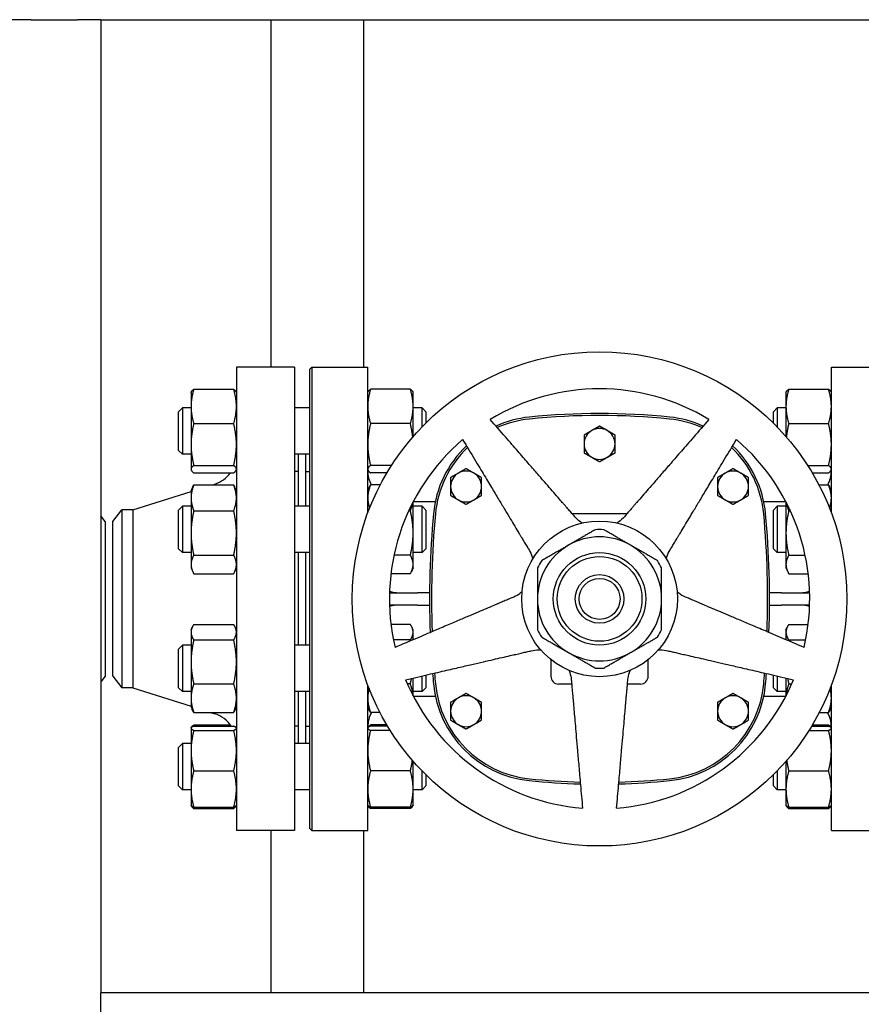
# Model space of a CAD drawing. Header units: inches. Extents: x 24 to 1128, y -69 to 748.
# Tile 500 of 656: x 657 to 670, y 359 to 375. Entities that reach past the tile are written whole.
import ezdxf

# ---------------------------------------------------------------- set-up
doc = ezdxf.new("R2010")
doc.units = ezdxf.units.IN
doc.header["$LTSCALE"] = 32
doc.header["$MEASUREMENT"] = 0
doc.layers.add('Visible (ANSI)', color=7, linetype='Continuous', lineweight=30)

msp = doc.modelspace()

# ---------------------------------------------------------------- linework, layer by layer
at = {"layer": 'Visible (ANSI)'}
for p, q in [((656.84213, 374.85867), (656.46713, 374.85867)), ((656.84213, 374.85867), (657.59213, 374.85867)), ((657.96713, 374.85867), (657.59213, 374.85867)), ((657.96713, 374.85867), (657.96713, 359.10867)), ((657.96713, 374.85867), (692.53063, 374.85867)), ((660.71813, 374.85867), (660.71813, 369.23367)), ((662.21813, 374.85867), (662.21813, 369.23367)), ((660.16063, 369.23367), (660.16063, 361.73367)), ((661.10063, 369.23367), (660.16063, 369.23367)), ((661.10063, 369.23367), (661.10063, 361.73367)), ((661.34813, 369.20242), (661.37938, 369.23367)), ((661.34813, 361.76492), (661.34813, 369.20242)), ((661.37938, 369.23367), (661.37938, 361.73367)), ((661.37938, 369.23367), (662.28563, 369.23367)), ((662.28563, 366.87561), (662.28563, 369.23367)), ((669.78563, 366.87561), (669.78563, 369.23367)), ((669.78563, 369.23367), (670.69188, 369.23367)), ((659.42663, 368.82488), (659.43078, 368.83378)), ((659.42663, 368.82488), (659.42663, 368.59837)), ((659.47172, 368.87636), (660.11555, 368.87636)), ((660.16063, 368.82488), (660.15648, 368.83378)), ((662.28563, 368.82488), (662.28978, 368.83378)), ((662.97455, 368.87636), (662.33072, 368.87636)), ((663.01963, 368.82488), (663.01548, 368.83378)), ((663.01963, 368.59837), (663.01963, 368.82488)), ((669.05163, 368.82488), (669.05578, 368.83378)), ((669.05163, 368.82488), (669.05163, 368.59837)), ((669.09672, 368.87636), (669.74055, 368.87636)), ((669.78563, 368.82488), (669.78148, 368.83378)), ((659.22563, 368.51238), (659.28813, 368.57488)), ((659.22563, 367.88738), (659.22563, 368.51238)), ((659.28813, 368.57488), (659.28813, 367.82488)), ((659.42663, 368.57488), (659.28813, 368.57488)), ((659.42663, 368.59837), (659.42663, 367.98215)), ((661.34813, 368.57488), (661.10063, 368.57488)), ((663.01963, 368.11117), (663.01963, 368.59837)), ((663.16313, 368.57488), (663.01963, 368.57488)), ((663.16313, 368.26733), (663.16313, 368.57488)), ((663.22563, 368.51238), (663.16313, 368.57488)), ((663.22563, 368.51238), (663.22563, 368.3304)), ((668.84813, 368.51238), (668.91063, 368.57488)), ((668.84813, 368.32793), (668.84813, 368.51238)), ((668.91063, 368.57488), (668.91063, 368.26474)), ((669.05163, 368.57488), (668.91063, 368.57488)), ((669.05163, 368.59837), (669.05163, 368.11117)), ((659.47172, 368.32039), (660.11555, 368.32039)), ((662.97455, 368.32039), (662.33072, 368.32039)), ((669.09672, 368.32039), (669.74055, 368.32039)), ((659.22563, 367.88738), (659.28813, 367.82488)), ((659.42663, 367.98215), (659.42663, 367.58365)), ((659.42663, 367.82488), (659.28813, 367.82488)), ((661.34813, 367.82488), (661.10063, 367.82488)), ((661.16063, 367.82488), (661.16063, 366.98376)), ((661.28063, 367.82488), (661.28063, 366.98376)), ((659.42663, 367.58365), (659.42663, 367.57488)), ((659.42663, 367.57488), (659.43078, 367.56598)), ((659.47172, 367.64391), (660.11555, 367.64391)), ((659.47172, 367.5234), (660.11555, 367.5234)), ((660.16063, 367.57488), (660.15648, 367.56598)), ((661.16063, 367.54367), (661.10063, 367.54367)), ((661.28563, 366.98376), (661.28563, 367.54367)), ((661.28563, 367.54367), (661.34813, 367.54367)), ((662.28563, 367.57488), (662.28978, 367.56598)), ((662.66912, 367.64391), (662.33072, 367.64391)), ((662.59477, 367.5234), (662.33072, 367.5234)), ((669.40214, 367.64391), (669.74055, 367.64391)), ((669.47649, 367.5234), (669.74055, 367.5234)), ((669.78563, 367.57488), (669.78148, 367.56598)), ((661.28563, 367.42367), (661.28063, 367.42367)), ((658.4873, 366.92367), (659.42663, 367.22119)), ((659.42663, 367.23376), (659.45576, 367.29622)), ((659.42663, 367.23376), (659.42663, 367.11829)), ((659.47172, 367.32726), (660.11555, 367.32726)), ((659.76152, 367.32726), (659.81161, 367.34312)), ((660.16063, 367.23376), (660.13151, 367.29622)), ((662.28563, 367.23376), (662.31476, 367.29622)), ((662.48582, 367.32726), (662.33072, 367.32726)), ((669.58545, 367.32726), (669.74055, 367.32726)), ((669.78563, 367.23376), (669.75651, 367.29622)), ((659.42663, 367.11829), (659.42663, 366.55008)), ((663.01963, 366.55008), (663.01963, 367.0533)), ((663.02233, 367.05847), (663.37854, 367.05847)), ((668.69273, 367.05847), (669.04894, 367.05847)), ((669.05163, 367.0533), (669.05163, 366.55008)), ((658.16063, 366.73617), (658.30451, 366.92367)), ((658.4873, 366.92367), (658.30451, 366.92367)), ((658.30451, 366.92367), (658.30451, 364.04367)), ((658.4873, 366.92367), (658.4873, 364.04367)), ((659.22563, 366.92126), (659.28813, 366.98376)), ((659.22563, 366.29626), (659.22563, 366.92126)), ((659.28813, 366.98376), (659.28813, 366.23376)), ((659.42663, 366.98376), (659.28813, 366.98376)), ((659.47172, 366.90933), (660.11555, 366.90933)), ((661.34813, 366.98376), (661.10063, 366.98376)), ((662.97455, 366.90933), (662.94897, 366.90933)), ((663.16313, 366.98376), (663.01963, 366.98376)), ((663.16313, 366.23376), (663.16313, 366.98376)), ((663.22563, 366.92126), (663.16313, 366.98376)), ((663.22563, 366.92126), (663.22563, 366.29626)), ((668.84813, 366.92126), (668.91063, 366.98376)), ((668.84813, 366.29626), (668.84813, 366.92126)), ((668.91063, 366.98376), (668.91063, 366.23376)), ((669.05163, 366.98376), (668.91063, 366.98376)), ((669.09672, 366.90933), (669.1223, 366.90933)), ((658.03563, 366.73617), (657.96713, 366.82544)), ((658.03563, 366.73617), (658.03563, 364.23117)), ((658.16063, 364.23117), (658.16063, 366.73617)), ((666.47835, 366.86162), (665.59292, 366.86162)), ((659.42663, 366.55008), (659.42663, 366.04054)), ((663.01963, 366.04054), (663.01963, 366.55008)), ((669.05163, 366.55008), (669.05163, 366.04054)), ((659.22563, 366.29626), (659.28813, 366.23376)), ((663.22563, 366.29626), (663.16313, 366.23376)), ((668.84813, 366.29626), (668.91063, 366.23376)), ((659.42663, 366.23376), (659.28813, 366.23376)), ((659.47172, 366.19083), (660.11555, 366.19083)), ((661.34813, 366.23376), (661.10063, 366.23376)), ((661.16063, 366.23376), (661.16063, 364.73358)), ((661.28063, 366.23376), (661.28063, 364.73358)), ((661.28563, 364.73358), (661.28563, 366.23376)), ((662.97455, 366.19083), (662.70999, 366.19083)), ((663.16313, 366.23376), (663.01963, 366.23376)), ((669.05163, 366.23376), (668.91063, 366.23376)), ((669.09672, 366.19083), (669.36128, 366.19083)), ((659.42663, 366.04054), (659.42663, 365.98376)), ((659.42663, 365.98376), (659.45576, 365.9213)), ((660.16063, 365.98376), (660.13151, 365.9213)), ((663.01963, 365.98376), (662.99051, 365.9213)), ((663.01963, 365.98376), (663.01963, 366.04054)), ((669.05163, 366.04054), (669.05163, 365.98376)), ((669.05163, 365.98376), (669.08076, 365.9213)), ((659.47172, 365.89026), (660.11555, 365.89026)), ((662.97455, 365.89026), (662.66003, 365.89026)), ((669.09672, 365.89026), (669.41123, 365.89026)), ((662.6371, 365.58367), (663.09063, 365.58367)), ((663.28597, 365.58367), (663.09063, 365.58367)), ((668.98063, 365.58367), (668.7853, 365.58367)), ((668.98063, 365.58367), (669.43416, 365.58367)), ((663.09063, 365.38367), (662.6371, 365.38367)), ((663.09063, 365.38367), (663.28597, 365.38367)), ((668.7853, 365.38367), (668.98063, 365.38367)), ((669.43416, 365.38367), (668.98063, 365.38367)), ((659.42663, 364.98358), (659.44611, 365.02535)), ((659.42663, 364.98358), (659.42663, 364.94443)), ((659.47172, 365.07014), (660.11555, 365.07014)), ((660.16063, 364.98358), (660.14116, 365.02535)), ((662.97455, 365.07014), (662.66088, 365.07014)), ((663.01963, 364.98358), (663.00016, 365.02535)), ((663.01963, 364.94443), (663.01963, 364.98358)), ((669.05163, 364.98358), (669.07111, 365.02535)), ((669.05163, 364.98358), (669.05163, 364.94443)), ((669.09672, 365.07014), (669.41039, 365.07014)), ((659.42663, 364.94443), (659.42663, 364.46294)), ((659.47172, 364.81872), (660.11555, 364.81872)), ((662.97455, 364.81872), (662.70129, 364.81872)), ((663.01963, 364.82257), (663.01963, 364.94443)), ((669.05163, 364.94443), (669.05163, 364.82257)), ((669.09672, 364.81872), (669.36998, 364.81872)), ((659.22563, 364.67108), (659.28813, 364.73358)), ((659.22563, 364.04608), (659.22563, 364.67108)), ((659.28813, 364.73358), (659.28813, 363.98358)), ((659.42663, 364.73358), (659.28813, 364.73358)), ((661.34813, 364.73358), (661.10063, 364.73358)), ((665.24823, 364.50021), (665.24823, 364.23072)), ((666.82303, 364.23072), (666.82303, 364.50021)), ((659.42663, 364.46294), (659.42663, 363.8771)), ((658.03563, 364.23117), (657.96713, 364.1419)), ((658.16063, 364.23117), (658.30451, 364.04367)), ((663.01963, 363.91404), (663.01963, 364.20248)), ((663.16313, 363.98358), (663.16313, 364.23561)), ((663.22563, 364.25004), (663.22563, 364.04608)), ((668.84813, 364.04608), (668.84813, 364.24947)), ((668.91063, 364.23504), (668.91063, 363.98358)), ((669.05163, 364.20248), (669.05163, 363.91404)), ((658.4873, 364.04367), (658.30451, 364.04367)), ((658.4873, 364.04367), (659.42663, 363.74615)), ((659.22563, 364.04608), (659.28813, 363.98358)), ((659.47172, 364.10717), (660.11555, 364.10717)), ((662.28563, 361.73367), (662.28563, 364.09173)), ((662.97455, 364.10717), (662.92674, 364.10717)), ((663.22563, 364.04608), (663.16313, 363.98358)), ((665.58411, 364.10572), (665.37323, 364.10572)), ((666.69803, 364.10572), (666.48715, 364.10572)), ((668.84813, 364.04608), (668.91063, 363.98358)), ((669.09672, 364.10717), (669.14453, 364.10717)), ((669.78563, 361.73367), (669.78563, 364.09173)), ((659.42663, 363.98358), (659.28813, 363.98358)), ((659.42663, 363.8771), (659.42663, 363.73358)), ((661.34813, 363.98358), (661.10063, 363.98358)), ((661.16063, 363.98358), (661.16063, 363.14246)), ((661.28063, 363.98358), (661.28063, 363.14246)), ((661.28563, 363.42367), (661.28563, 363.98358)), ((663.16313, 363.98358), (663.01963, 363.98358)), ((663.02233, 363.90887), (663.37854, 363.90887)), ((668.69273, 363.90887), (669.04894, 363.90887)), ((669.05163, 363.98358), (668.91063, 363.98358)), ((659.42663, 363.73358), (659.44611, 363.69181)), ((660.16063, 363.73358), (660.14116, 363.69181)), ((662.28563, 363.73358), (662.30511, 363.69181)), ((669.78563, 363.73358), (669.76616, 363.69181)), ((659.47172, 363.64703), (660.11555, 363.64703)), ((659.7396, 363.64703), (659.81161, 363.62422)), ((661.28563, 363.54367), (661.28063, 363.54367)), ((662.48222, 363.64703), (662.33072, 363.64703)), ((669.58904, 363.64703), (669.74055, 363.64703)), ((659.42663, 363.39246), (659.42793, 363.39524)), ((659.42663, 363.39246), (659.42663, 363.3897)), ((659.42663, 363.3897), (659.42663, 363.02776)), ((659.42793, 363.39524), (659.43078, 363.40136)), ((659.47172, 363.44394), (660.06332, 363.44394)), ((659.47172, 363.42358), (660.11555, 363.42358)), ((660.16063, 363.39246), (660.15934, 363.39524)), ((661.16063, 363.42367), (661.10063, 363.42367)), ((661.28563, 363.42367), (661.34813, 363.42367)), ((662.28563, 363.39246), (662.28693, 363.39524)), ((662.28693, 363.39524), (662.28978, 363.40136)), ((662.59477, 363.44394), (662.33072, 363.44394)), ((662.60692, 363.42358), (662.33072, 363.42358)), ((669.46434, 363.42358), (669.74055, 363.42358)), ((669.47649, 363.44394), (669.74055, 363.44394)), ((669.78434, 363.39524), (669.78148, 363.40136)), ((669.78563, 363.39246), (669.78434, 363.39524)), ((659.47172, 363.35582), (660.11555, 363.35582)), ((662.64856, 363.35582), (662.33072, 363.35582)), ((669.42271, 363.35582), (669.74055, 363.35582)), ((659.22563, 363.07996), (659.28813, 363.14246)), ((659.22563, 362.45496), (659.22563, 363.07996)), ((659.28813, 363.14246), (659.28813, 362.39246)), ((659.42663, 363.14246), (659.28813, 363.14246)), ((661.34813, 363.14246), (661.10063, 363.14246)), ((659.42663, 363.02776), (659.42663, 362.40552)), ((663.01963, 362.40552), (663.01963, 362.85617)), ((669.05163, 362.85617), (669.05163, 362.40552)), ((659.47172, 362.6997), (660.11555, 362.6997)), ((662.97455, 362.6997), (662.33072, 362.6997)), ((663.16313, 362.39246), (663.16313, 362.70001)), ((663.22563, 362.63693), (663.22563, 362.45496)), ((668.84813, 362.45496), (668.84813, 362.6394)), ((668.91063, 362.7026), (668.91063, 362.39246)), ((669.09672, 362.6997), (669.74055, 362.6997)), ((659.22563, 362.45496), (659.28813, 362.39246)), ((663.22563, 362.45496), (663.16313, 362.39246)), ((668.84813, 362.45496), (668.91063, 362.39246)), ((659.42663, 362.39246), (659.28813, 362.39246)), ((659.42663, 362.40552), (659.42663, 362.14246)), ((661.34813, 362.39246), (661.10063, 362.39246)), ((663.01963, 362.14246), (663.01963, 362.40552)), ((663.16313, 362.39246), (663.01963, 362.39246)), ((669.05163, 362.39246), (668.91063, 362.39246)), ((669.05163, 362.40552), (669.05163, 362.14246)), ((659.42663, 362.14246), (659.42793, 362.13969)), ((659.42793, 362.13969), (659.43078, 362.13356)), ((659.47172, 362.11134), (660.11555, 362.11134)), ((660.15934, 362.13969), (660.15648, 362.13356)), ((660.16063, 362.14246), (660.15934, 362.13969)), ((662.28563, 362.14246), (662.28693, 362.13969)), ((662.28693, 362.13969), (662.28978, 362.13356)), ((662.97455, 362.11134), (662.33072, 362.11134)), ((663.01834, 362.13969), (663.01548, 362.13356)), ((663.01963, 362.14246), (663.01834, 362.13969)), ((669.05163, 362.14246), (669.05293, 362.13969)), ((669.05293, 362.13969), (669.05578, 362.13356)), ((669.09672, 362.11134), (669.74055, 362.11134)), ((669.78434, 362.13969), (669.78148, 362.13356)), ((669.78563, 362.14246), (669.78434, 362.13969)), ((659.47172, 362.09098), (660.11555, 362.09098)), ((662.97455, 362.09098), (662.33072, 362.09098)), ((669.09672, 362.09098), (669.74055, 362.09098)), ((661.10063, 361.73367), (660.16063, 361.73367)), ((660.71813, 361.73367), (660.71813, 359.10867)), ((661.34813, 361.76492), (661.37938, 361.73367)), ((661.37938, 361.73367), (662.28563, 361.73367)), ((662.21813, 361.73367), (662.21813, 359.10867)), ((669.78563, 361.73367), (670.69188, 361.73367)), ((692.53063, 359.10867), (657.96713, 359.10867)), ((657.96713, 358.73367), (657.96713, 359.10867))]:
    msp.add_line(p, q, dxfattribs=at)
for radius in [4, 1.25984, 0.74803, 0.68553, 0.3937, 0.3312]:
    msp.add_circle((666.03563, 365.48367), radius, dxfattribs=at)
for centre, radius, start, end in [((666.03563, 365.48367), 3.4, 58.64927, 121.35073), ((666.03563, 357.2632), 11.22047, 84.182164, 95.817836), ((665.07385, 366.70251), 1.73228, 95.817836, 114.357428), ((665.07385, 366.70251), 1.70103, 95.817836, 114.042525), ((666.03563, 357.2632), 11.18922, 84.182164, 95.817836), ((666.99741, 366.70251), 1.70103, 65.957475, 84.182165), ((666.99741, 366.70251), 1.73228, 65.642572, 84.182165), ((666.03563, 367.99154), 0.25, 120, 180), ((666.03563, 367.99154), 0.25, 60, 120), ((666.03563, 367.99154), 0.25, 0, 60), ((666.03563, 365.48367), 3.4, 130.64927, 193.35073), ((666.03563, 365.48367), 3.4, 346.64927, 49.35073), ((665.07385, 366.70251), 1.73228, 133.442646, 174.744707), ((665.07385, 366.70251), 1.70103, 133.674999, 174.744707), ((666.03563, 367.99154), 0.25, 180, 240), ((666.03563, 367.99154), 0.25, 300, 0), ((666.99741, 366.70251), 1.70103, 5.255296, 46.325001), ((666.99741, 366.70251), 1.73228, 5.255296, 46.557354), ((666.03563, 367.99154), 0.25, 240, 300), ((659.66063, 367.81978), 0.5, 287.574716, 323.645749), ((662.78563, 367.55847), 0.5, 180, 207.543912), ((663.87618, 367.30257), 0.25, 120, 180), ((663.87618, 367.30257), 0.25, 60, 120), ((663.87618, 367.30257), 0.25, 0, 60), ((668.19508, 367.30257), 0.25, 120, 180), ((668.19508, 367.30257), 0.25, 60, 120), ((668.19508, 367.30257), 0.25, 0, 60), ((669.28563, 367.55847), 0.5, 332.456088, 0), ((663.87618, 367.30257), 0.25, 180, 240), ((663.87618, 367.30257), 0.25, 300, 0), ((668.19508, 367.30257), 0.25, 180, 240), ((668.19508, 367.30257), 0.25, 300, 0), ((663.87618, 367.30257), 0.25, 240, 300), ((668.19508, 367.30257), 0.25, 240, 300), ((678.325, 365.48367), 15.03937, 174.744704, 182.072997), ((678.325, 365.48367), 15.00812, 174.744704, 182.027369), ((653.74626, 365.48367), 15.00812, 357.972631, 5.255296), ((653.74626, 365.48367), 15.03937, 357.927003, 5.255296), ((666.03563, 365.48367), 1.12205, 86.525352, 93.474648), ((666.03563, 365.48367), 1.00394, 60, 120), ((666.03563, 365.48367), 1.00394, 120, 180), ((666.03563, 365.48367), 1.00394, 0, 60), ((666.03563, 365.48367), 1.12205, 146.525352, 153.474648), ((666.03563, 365.48367), 1.12205, 26.525352, 33.474648), ((666.03563, 365.48367), 1.00394, 180, 240), ((666.03563, 365.48367), 1.00394, 300, 0), ((666.03563, 365.48367), 1.12205, 206.525352, 213.474648), ((666.03563, 365.48367), 1.12205, 326.525352, 333.474648), ((666.03563, 365.48367), 1.00394, 240, 300), ((666.03563, 365.48367), 1.12205, 266.525352, 273.474648), ((666.03563, 365.48367), 3.4, 202.64927, 265.35073), ((678.325, 365.48367), 15.03937, 184.60919, 185.255296), ((678.325, 365.48367), 15.00812, 184.591592, 185.255296), ((665.37323, 364.23072), 0.125, 180, 270), ((666.03563, 365.48367), 3.4, 274.64927, 337.35073), ((666.69803, 364.23072), 0.125, 270, 0), ((653.74626, 365.48367), 15.00812, 354.744704, 355.408408), ((653.74626, 365.48367), 15.03937, 354.744704, 355.39081), ((665.07385, 364.26482), 1.73228, 185.255296, 264.182161), ((665.07385, 364.26482), 1.70103, 185.255296, 264.182161), ((666.99741, 364.26482), 1.70103, 275.817836, 354.744707), ((666.99741, 364.26482), 1.73228, 275.817836, 354.744707), ((663.87618, 363.66477), 0.25, 120, 180), ((663.87618, 363.66477), 0.25, 60, 120), ((663.87618, 363.66477), 0.25, 0, 60), ((668.19508, 363.66477), 0.25, 120, 180), ((668.19508, 363.66477), 0.25, 60, 120), ((668.19508, 363.66477), 0.25, 0, 60), ((659.66063, 363.14756), 0.5, 33.50812, 72.425284), ((662.78563, 363.40887), 0.5, 151.554839, 180), ((663.87618, 363.66477), 0.25, 180, 240), ((663.87618, 363.66477), 0.25, 300, 0), ((668.19508, 363.66477), 0.25, 180, 240), ((668.19508, 363.66477), 0.25, 300, 0), ((669.28563, 363.40887), 0.5, 0, 28.445161), ((663.87618, 363.66477), 0.25, 240, 300), ((668.19508, 363.66477), 0.25, 240, 300), ((666.03563, 373.70414), 11.22047, 264.182163, 268.416919), ((666.03563, 373.70414), 11.18922, 264.182163, 268.398452), ((666.03563, 373.70414), 11.22047, 271.583081, 275.817836), ((666.03563, 373.70414), 11.18922, 271.601548, 275.817836)]:
    msp.add_arc(centre, radius, start, end, dxfattribs=at)
for points, weights in [([(659.47172, 368.87636), (659.42663, 368.72738), (659.42663, 368.59837)], [1, 1.0379548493, 1]), ([(659.43078, 368.83378), (659.44007, 368.85369), (659.47172, 368.87636)], [1.01611555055, 1.02634702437, 1]), ([(660.11555, 368.87636), (660.1472, 368.85369), (660.15648, 368.83378)], [1, 1.02634702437, 1.01611555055]), ([(660.16063, 368.59837), (660.16063, 368.72738), (660.11555, 368.87636)], [1, 1.0379548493, 1]), ([(662.33072, 368.87636), (662.28563, 368.72738), (662.28563, 368.59837)], [1, 1.0379548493, 1]), ([(662.28978, 368.83378), (662.29907, 368.85369), (662.33072, 368.87636)], [1.01611555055, 1.02634702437, 1]), ([(663.01963, 368.59837), (663.01963, 368.72738), (662.97455, 368.87636)], [1, 1.0379548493, 1]), ([(662.97455, 368.87636), (663.0062, 368.85369), (663.01548, 368.83378)], [1, 1.02634702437, 1.01611555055]), ([(669.09672, 368.87636), (669.05163, 368.72738), (669.05163, 368.59837)], [1, 1.0379548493, 1]), ([(669.05578, 368.83378), (669.06507, 368.85369), (669.09672, 368.87636)], [1.01611555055, 1.02634702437, 1]), ([(669.78563, 368.59837), (669.78563, 368.72738), (669.74055, 368.87636)], [1, 1.0379548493, 1]), ([(669.74055, 368.87636), (669.7722, 368.85369), (669.78148, 368.83378)], [1, 1.02634702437, 1.01611555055]), ([(659.42663, 368.59837), (659.42663, 368.46936), (659.47172, 368.32039)], [1, 1.0379548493, 1]), ([(660.11555, 368.32039), (660.16063, 368.46936), (660.16063, 368.59837)], [1, 1.0379548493, 1]), ([(662.28563, 368.59837), (662.28563, 368.46936), (662.33072, 368.32039)], [1, 1.0379548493, 1]), ([(662.97455, 368.32039), (663.01963, 368.46936), (663.01963, 368.59837)], [1, 1.0379548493, 1]), ([(669.05163, 368.59837), (669.05163, 368.46936), (669.09672, 368.32039)], [1, 1.0379548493, 1]), ([(669.74055, 368.32039), (669.78563, 368.46936), (669.78563, 368.59837)], [1, 1.0379548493, 1]), ([(659.47172, 368.32039), (659.42663, 368.13912), (659.42663, 367.98215)], [1, 1.0379548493, 1]), ([(660.16063, 367.98215), (660.16063, 368.13912), (660.11555, 368.32039)], [1, 1.0379548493, 1]), ([(662.33072, 368.32039), (662.28563, 368.13912), (662.28563, 367.98215)], [1, 1.0379548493, 1]), ([(663.0134, 368.10399), (663.00311, 368.20556), (662.97455, 368.32039)], [1.01779547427, 1.02371349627, 1]), ([(665.63451, 366.81378), (665.23773, 367.27022), (664.2667, 368.38726)], [2.0263127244, 1.58117079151, 1]), ([(667.80457, 368.38726), (666.83353, 367.27022), (666.43676, 366.81378)], [1, 1.58117079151, 2.0263127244]), ([(669.09672, 368.32039), (669.06816, 368.20556), (669.05787, 368.10399)], [1, 1.02371349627, 1.01779547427]), ([(669.78563, 367.98215), (669.78563, 368.13912), (669.74055, 368.32039)], [1, 1.0379548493, 1]), ([(665.91063, 368.20805), (665.85262, 368.17456), (665.78563, 368.13588)], [1, 1.04314139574, 1.01001874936]), ([(666.03563, 368.28022), (665.96865, 368.24154), (665.91063, 368.20805)], [1.01001874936, 1.04314139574, 1]), ([(666.16063, 368.20805), (666.10262, 368.24154), (666.03563, 368.28022)], [1, 1.04314139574, 1.01001874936]), ([(666.28563, 368.13588), (666.21865, 368.17456), (666.16063, 368.20805)], [1.01001874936, 1.04314139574, 1]), ([(663.82078, 368.06329), (664.58309, 366.79459), (664.89458, 366.27619)], [1, 1.58117079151, 2.0263127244]), ([(665.78563, 368.13588), (665.78563, 368.05853), (665.78563, 367.99154)], [1.01001874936, 1.04314139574, 1]), ([(666.28563, 367.99154), (666.28563, 368.05853), (666.28563, 368.13588)], [1, 1.04314139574, 1.01001874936]), ([(667.17669, 366.27619), (667.48817, 366.79459), (668.25048, 368.06329)], [2.0263127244, 1.58117079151, 1]), ([(659.42663, 367.98215), (659.42663, 367.82517), (659.47172, 367.64391)], [1, 1.0379548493, 1]), ([(660.11555, 367.64391), (660.16063, 367.82517), (660.16063, 367.98215)], [1, 1.0379548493, 1]), ([(662.28563, 367.98215), (662.28563, 367.82517), (662.33072, 367.64391)], [1, 1.0379548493, 1]), ([(665.78563, 367.99154), (665.78563, 367.92456), (665.78563, 367.84721)], [1, 1.04314139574, 1.01001874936]), ([(665.78563, 367.84721), (665.85262, 367.80853), (665.91063, 367.77504)], [1.01001874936, 1.04314139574, 1]), ([(666.16063, 367.77504), (666.21865, 367.80853), (666.28563, 367.84721)], [1, 1.04314139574, 1.01001874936]), ([(666.28563, 367.84721), (666.28563, 367.92456), (666.28563, 367.99154)], [1.01001874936, 1.04314139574, 1]), ([(669.74055, 367.64391), (669.78563, 367.82517), (669.78563, 367.98215)], [1, 1.0379548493, 1]), ([(665.91063, 367.77504), (665.96865, 367.74154), (666.03563, 367.70287)], [1, 1.04314139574, 1.01001874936]), ([(666.03563, 367.70287), (666.10262, 367.74154), (666.16063, 367.77504)], [1.01001874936, 1.04314139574, 1]), ([(659.47172, 367.64391), (659.42663, 367.61161), (659.42663, 367.58365)], [1, 1.0379548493, 1]), ([(659.42663, 367.58365), (659.42663, 367.55569), (659.47172, 367.5234)], [1, 1.0379548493, 1]), ([(660.16063, 367.58365), (660.16063, 367.61161), (660.11555, 367.64391)], [1, 1.0379548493, 1]), ([(660.11555, 367.5234), (660.16063, 367.55569), (660.16063, 367.58365)], [1, 1.0379548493, 1]), ([(662.33072, 367.64391), (662.28563, 367.61161), (662.28563, 367.58365)], [1, 1.0379548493, 1]), ([(662.28563, 367.58365), (662.28563, 367.55569), (662.33072, 367.5234)], [1, 1.0379548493, 1]), ([(663.75118, 367.51907), (663.69317, 367.48558), (663.62618, 367.4469)], [1, 1.04314139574, 1.01001874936]), ([(663.87618, 367.59124), (663.8092, 367.55257), (663.75118, 367.51907)], [1.01001874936, 1.04314139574, 1]), ([(664.00118, 367.51907), (663.94317, 367.55257), (663.87618, 367.59124)], [1, 1.04314139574, 1.01001874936]), ([(664.12618, 367.4469), (664.0592, 367.48558), (664.00118, 367.51907)], [1.01001874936, 1.04314139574, 1]), ([(668.07008, 367.51907), (668.01207, 367.48558), (667.94508, 367.4469)], [1, 1.04314139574, 1.01001874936]), ([(668.19508, 367.59124), (668.12809, 367.55257), (668.07008, 367.51907)], [1.01001874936, 1.04314139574, 1]), ([(668.32008, 367.51907), (668.26207, 367.55257), (668.19508, 367.59124)], [1, 1.04314139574, 1.01001874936]), ([(668.44508, 367.4469), (668.37809, 367.48558), (668.32008, 367.51907)], [1.01001874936, 1.04314139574, 1]), ([(669.78563, 367.58365), (669.78563, 367.61161), (669.74055, 367.64391)], [1, 1.0379548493, 1]), ([(669.74055, 367.5234), (669.78563, 367.55569), (669.78563, 367.58365)], [1, 1.0379548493, 1]), ([(663.62618, 367.4469), (663.62618, 367.36955), (663.62618, 367.30257)], [1.01001874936, 1.04314139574, 1]), ([(664.12618, 367.30257), (664.12618, 367.36955), (664.12618, 367.4469)], [1, 1.04314139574, 1.01001874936]), ([(667.94508, 367.4469), (667.94508, 367.36955), (667.94508, 367.30257)], [1.01001874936, 1.04314139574, 1]), ([(668.44508, 367.30257), (668.44508, 367.36955), (668.44508, 367.4469)], [1, 1.04314139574, 1.01001874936]), ([(659.47172, 367.32726), (659.42663, 367.21527), (659.42663, 367.11829)], [1, 1.0379548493, 1]), ([(659.45576, 367.29622), (659.46282, 367.31136), (659.47172, 367.32726)], [1.01175569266, 1.00727059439, 1]), ([(660.16063, 367.11829), (660.16063, 367.21527), (660.11555, 367.32726)], [1, 1.0379548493, 1]), ([(660.11555, 367.32726), (660.12445, 367.31136), (660.13151, 367.29622)], [1, 1.00727059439, 1.01175569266]), ([(662.33072, 367.32726), (662.28563, 367.21527), (662.28563, 367.11829)], [1, 1.0379548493, 1]), ([(662.31476, 367.29622), (662.32182, 367.31136), (662.33072, 367.32726)], [1.01175569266, 1.00727059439, 1]), ([(663.62618, 367.30257), (663.62618, 367.23558), (663.62618, 367.15823)], [1, 1.04314139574, 1.01001874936]), ([(664.12618, 367.15823), (664.12618, 367.23558), (664.12618, 367.30257)], [1.01001874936, 1.04314139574, 1]), ([(667.94508, 367.30257), (667.94508, 367.23558), (667.94508, 367.15823)], [1, 1.04314139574, 1.01001874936]), ([(668.44508, 367.15823), (668.44508, 367.23558), (668.44508, 367.30257)], [1.01001874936, 1.04314139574, 1]), ([(669.74055, 367.32726), (669.74945, 367.31136), (669.75651, 367.29622)], [1, 1.00727059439, 1.01175569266]), ([(669.78563, 367.11829), (669.78563, 367.21527), (669.74055, 367.32726)], [1, 1.0379548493, 1]), ([(659.42663, 367.11829), (659.42663, 367.02131), (659.47172, 366.90933)], [1, 1.0379548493, 1]), ([(660.11555, 366.90933), (660.16063, 367.02131), (660.16063, 367.11829)], [1, 1.0379548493, 1]), ([(662.28563, 367.11829), (662.28563, 367.03915), (662.3149, 366.95206)], [1, 1.03075886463, 1.01166334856]), ([(663.62618, 367.15823), (663.69317, 367.11955), (663.75118, 367.08606)], [1.01001874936, 1.04314139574, 1]), ([(663.75118, 367.08606), (663.8092, 367.05257), (663.87618, 367.01389)], [1, 1.04314139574, 1.01001874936]), ([(663.87618, 367.01389), (663.94317, 367.05257), (664.00118, 367.08606)], [1.01001874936, 1.04314139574, 1]), ([(664.00118, 367.08606), (664.0592, 367.11955), (664.12618, 367.15823)], [1, 1.04314139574, 1.01001874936]), ([(667.94508, 367.15823), (668.01207, 367.11955), (668.07008, 367.08606)], [1.01001874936, 1.04314139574, 1]), ([(668.07008, 367.08606), (668.12809, 367.05257), (668.19508, 367.01389)], [1, 1.04314139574, 1.01001874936]), ([(668.19508, 367.01389), (668.26207, 367.05257), (668.32008, 367.08606)], [1.01001874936, 1.04314139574, 1]), ([(668.32008, 367.08606), (668.37809, 367.11955), (668.44508, 367.15823)], [1, 1.04314139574, 1.01001874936]), ([(669.75636, 366.95206), (669.78563, 367.03915), (669.78563, 367.11829)], [1.01166334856, 1.03075886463, 1]), ([(659.47172, 366.90933), (659.42663, 366.7168), (659.42663, 366.55008)], [1, 1.0379548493, 1]), ([(660.16063, 366.55008), (660.16063, 366.7168), (660.11555, 366.90933)], [1, 1.0379548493, 1]), ([(662.97455, 366.90933), (663.00253, 366.97884), (663.01296, 367.04042)], [1, 1.02322609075, 1.01802623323]), ([(663.01963, 366.55008), (663.01963, 366.7168), (662.97455, 366.90933)], [1, 1.0379548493, 1]), ([(669.09672, 366.90933), (669.05163, 366.7168), (669.05163, 366.55008)], [1, 1.0379548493, 1]), ([(669.0583, 367.04042), (669.06873, 366.97884), (669.09672, 366.90933)], [1.01802623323, 1.02322609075, 1]), ([(665.96763, 366.60365), (665.73859, 366.47142), (665.53366, 366.3531)], [1.0171026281, 1.03775343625, 1]), ([(666.5376, 366.3531), (666.33267, 366.47142), (666.10364, 366.60365)], [1, 1.03775343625, 1.0171026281]), ([(659.42663, 366.55008), (659.42663, 366.38335), (659.47172, 366.19083)], [1, 1.0379548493, 1]), ([(660.11555, 366.19083), (660.16063, 366.38335), (660.16063, 366.55008)], [1, 1.0379548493, 1]), ([(662.97455, 366.19083), (663.01963, 366.38335), (663.01963, 366.55008)], [1, 1.0379548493, 1]), ([(669.05163, 366.55008), (669.05163, 366.38335), (669.09672, 366.19083)], [1, 1.0379548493, 1]), ([(665.53366, 366.3531), (665.32874, 366.23479), (665.0997, 366.10255)], [1, 1.03775343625, 1.0171026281]), ([(666.97157, 366.10255), (666.74253, 366.23479), (666.5376, 366.3531)], [1.0171026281, 1.03775343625, 1]), ([(659.47172, 366.19083), (659.42663, 366.11029), (659.42663, 366.04054)], [1, 1.0379548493, 1]), ([(660.16063, 366.04054), (660.16063, 366.11029), (660.11555, 366.19083)], [1, 1.0379548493, 1]), ([(663.01963, 366.04054), (663.01963, 366.11029), (662.97455, 366.19083)], [1, 1.0379548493, 1]), ([(669.09672, 366.19083), (669.05163, 366.11029), (669.05163, 366.04054)], [1, 1.0379548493, 1]), ([(659.42663, 366.04054), (659.42663, 365.9708), (659.47172, 365.89026)], [1, 1.0379548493, 1]), ([(660.11555, 365.89026), (660.16063, 365.9708), (660.16063, 366.04054)], [1, 1.0379548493, 1]), ([(662.97455, 365.89026), (663.01963, 365.9708), (663.01963, 366.04054)], [1, 1.0379548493, 1]), ([(665.0317, 365.98477), (665.0317, 365.7203), (665.0317, 365.48367)], [1.0171026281, 1.03775343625, 1]), ([(667.03957, 365.48367), (667.03957, 365.7203), (667.03957, 365.98477)], [1, 1.03775343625, 1.0171026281]), ([(669.05163, 366.04054), (669.05163, 365.9708), (669.09672, 365.89026)], [1, 1.0379548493, 1]), ([(664.64667, 365.5132), (664.08996, 365.27689), (662.72752, 364.69857)], [2.0263127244, 1.58117079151, 1]), ([(665.0317, 365.48367), (665.0317, 365.24704), (665.0317, 364.98257)], [1, 1.03775343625, 1.0171026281]), ([(667.03957, 364.98257), (667.03957, 365.24704), (667.03957, 365.48367)], [1.0171026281, 1.03775343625, 1]), ([(669.34375, 364.69857), (667.9813, 365.27689), (667.4246, 365.5132)], [1, 1.58117079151, 2.0263127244]), ([(659.47172, 365.07014), (659.42663, 365.00277), (659.42663, 364.94443)], [1, 1.0379548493, 1]), ([(660.16063, 364.94443), (660.16063, 365.00277), (660.11555, 365.07014)], [1, 1.0379548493, 1]), ([(663.01963, 364.94443), (663.01963, 365.00277), (662.97455, 365.07014)], [1, 1.0379548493, 1]), ([(669.09672, 365.07014), (669.05163, 365.00277), (669.05163, 364.94443)], [1, 1.0379548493, 1]), ([(659.42663, 364.94443), (659.42663, 364.88609), (659.47172, 364.81872)], [1, 1.0379548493, 1]), ([(659.47172, 364.81872), (659.42663, 364.62806), (659.42663, 364.46294)], [1, 1.0379548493, 1]), ([(660.11555, 364.81872), (660.16063, 364.88609), (660.16063, 364.94443)], [1, 1.0379548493, 1]), ([(660.16063, 364.46294), (660.16063, 364.62806), (660.11555, 364.81872)], [1, 1.0379548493, 1]), ([(662.97455, 364.81872), (663.01963, 364.88609), (663.01963, 364.94443)], [1, 1.0379548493, 1]), ([(662.97779, 364.8048), (662.9762, 364.81173), (662.97455, 364.81872)], [1.00259078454, 1.00134290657, 1]), ([(665.0997, 364.86478), (665.32874, 364.73255), (665.53366, 364.61423)], [1.0171026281, 1.03775343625, 1]), ([(666.5376, 364.61423), (666.74253, 364.73255), (666.97157, 364.86478)], [1, 1.03775343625, 1.0171026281]), ([(669.05163, 364.94443), (669.05163, 364.88609), (669.09672, 364.81872)], [1, 1.0379548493, 1]), ([(669.09672, 364.81872), (669.09507, 364.81173), (669.09348, 364.8048)], [1, 1.00134290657, 1.00259078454]), ([(662.89784, 364.17437), (664.34001, 364.50732), (664.9293, 364.64337)], [1, 1.58117079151, 2.0263127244]), ([(665.53366, 364.61423), (665.73859, 364.49592), (665.96763, 364.36368)], [1, 1.03775343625, 1.0171026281]), ([(666.10364, 364.36368), (666.33267, 364.49592), (666.5376, 364.61423)], [1.0171026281, 1.03775343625, 1]), ([(667.14197, 364.64337), (667.73125, 364.50732), (669.17342, 364.17437)], [2.0263127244, 1.58117079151, 1]), ([(659.42663, 364.46294), (659.42663, 364.29783), (659.47172, 364.10717)], [1, 1.0379548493, 1]), ([(660.11555, 364.10717), (660.16063, 364.29783), (660.16063, 364.46294)], [1, 1.0379548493, 1]), ([(662.97455, 364.10717), (662.98541, 364.15311), (662.99355, 364.19646)], [1, 1.00889011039, 1.01361558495]), ([(669.07772, 364.19646), (669.08585, 364.15311), (669.09672, 364.10717)], [1.01361558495, 1.00889011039, 1]), ([(659.47172, 364.10717), (659.42663, 363.98387), (659.42663, 363.8771)], [1, 1.0379548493, 1]), ([(660.16063, 363.8771), (660.16063, 363.98387), (660.11555, 364.10717)], [1, 1.0379548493, 1]), ([(662.30748, 364.03424), (662.28563, 363.95283), (662.28563, 363.8771)], [1.01589404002, 1.0266269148, 1]), ([(663.01819, 363.91682), (663.01176, 364.00539), (662.97455, 364.10717)], [1.011202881, 1.03112406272, 1]), ([(665.57833, 364.17181), (665.63104, 363.56933), (665.76004, 362.09486)], [2.03628035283, 1.58894872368, 1.0049190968]), ([(666.31122, 362.09486), (666.44022, 363.56933), (666.49293, 364.17181)], [1.0049190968, 1.58894872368, 2.03628035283]), ([(669.09672, 364.10717), (669.0595, 364.00539), (669.05308, 363.91682)], [1, 1.03112406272, 1.011202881]), ([(669.78563, 363.8771), (669.78563, 363.95283), (669.76379, 364.03424)], [1, 1.0266269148, 1.01589404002]), ([(659.42663, 363.8771), (659.42663, 363.77032), (659.47172, 363.64703)], [1, 1.0379548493, 1]), ([(660.11555, 363.64703), (660.16063, 363.77032), (660.16063, 363.8771)], [1, 1.0379548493, 1]), ([(662.28563, 363.8771), (662.28563, 363.77032), (662.33072, 363.64703)], [1, 1.0379548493, 1]), ([(663.75118, 363.88128), (663.69317, 363.84778), (663.62618, 363.80911)], [1, 1.04314139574, 1.01001874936]), ([(663.87618, 363.95345), (663.8092, 363.91477), (663.75118, 363.88128)], [1.01001874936, 1.04314139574, 1]), ([(664.00118, 363.88128), (663.94317, 363.91477), (663.87618, 363.95345)], [1, 1.04314139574, 1.01001874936]), ([(664.12618, 363.80911), (664.0592, 363.84778), (664.00118, 363.88128)], [1.01001874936, 1.04314139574, 1]), ([(668.07008, 363.88128), (668.01207, 363.84778), (667.94508, 363.80911)], [1, 1.04314139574, 1.01001874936]), ([(668.19508, 363.95345), (668.12809, 363.91477), (668.07008, 363.88128)], [1.01001874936, 1.04314139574, 1]), ([(668.32008, 363.88128), (668.26207, 363.91477), (668.19508, 363.95345)], [1, 1.04314139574, 1.01001874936]), ([(668.44508, 363.80911), (668.37809, 363.84778), (668.32008, 363.88128)], [1.01001874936, 1.04314139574, 1]), ([(669.74055, 363.64703), (669.78563, 363.77032), (669.78563, 363.8771)], [1, 1.0379548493, 1]), ([(663.62618, 363.80911), (663.62618, 363.73176), (663.62618, 363.66477)], [1.01001874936, 1.04314139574, 1]), ([(664.12618, 363.66477), (664.12618, 363.73176), (664.12618, 363.80911)], [1, 1.04314139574, 1.01001874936]), ([(667.94508, 363.80911), (667.94508, 363.73176), (667.94508, 363.66477)], [1.01001874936, 1.04314139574, 1]), ([(668.44508, 363.66477), (668.44508, 363.73176), (668.44508, 363.80911)], [1, 1.04314139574, 1.01001874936]), ([(659.47172, 363.64703), (659.45614, 363.6703), (659.44611, 363.69181)], [1, 1.01279805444, 1.01696531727]), ([(660.14116, 363.69181), (660.13113, 363.6703), (660.11555, 363.64703)], [1.01696531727, 1.01279805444, 1]), ([(662.33072, 363.64703), (662.31514, 363.6703), (662.30511, 363.69181)], [1, 1.01279805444, 1.01696531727]), ([(663.62618, 363.66477), (663.62618, 363.59778), (663.62618, 363.52043)], [1, 1.04314139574, 1.01001874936]), ([(664.12618, 363.52043), (664.12618, 363.59778), (664.12618, 363.66477)], [1.01001874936, 1.04314139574, 1]), ([(667.94508, 363.66477), (667.94508, 363.59778), (667.94508, 363.52043)], [1, 1.04314139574, 1.01001874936]), ([(668.44508, 363.52043), (668.44508, 363.59778), (668.44508, 363.66477)], [1.01001874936, 1.04314139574, 1]), ([(669.76616, 363.69181), (669.75613, 363.6703), (669.74055, 363.64703)], [1.01696531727, 1.01279805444, 1]), ([(659.47172, 363.42358), (659.42663, 363.40543), (659.42663, 363.3897)], [1, 1.0379548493, 1]), ([(659.42663, 363.3897), (659.42663, 363.37398), (659.47172, 363.35582)], [1, 1.0379548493, 1]), ([(659.43078, 363.40136), (659.44007, 363.42127), (659.47172, 363.44394)], [1.01611555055, 1.02634702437, 1]), ([(659.47172, 363.44394), (659.46817, 363.43223), (659.46493, 363.42076)], [1, 1.00288298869, 1.00532800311]), ([(660.16063, 363.3897), (660.16063, 363.40543), (660.11555, 363.42358)], [1, 1.0379548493, 1]), ([(660.11555, 363.35582), (660.16063, 363.37398), (660.16063, 363.3897)], [1, 1.0379548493, 1]), ([(662.33072, 363.42358), (662.28563, 363.40543), (662.28563, 363.3897)], [1, 1.0379548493, 1]), ([(662.28563, 363.3897), (662.28563, 363.37398), (662.33072, 363.35582)], [1, 1.0379548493, 1]), ([(662.28978, 363.40136), (662.29907, 363.42127), (662.33072, 363.44394)], [1.01611555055, 1.02634702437, 1]), ([(662.33072, 363.44394), (662.32717, 363.43223), (662.32393, 363.42076)], [1, 1.00288298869, 1.00532800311]), ([(663.62618, 363.52043), (663.69317, 363.48176), (663.75118, 363.44827)], [1.01001874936, 1.04314139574, 1]), ([(663.75118, 363.44827), (663.8092, 363.41477), (663.87618, 363.3761)], [1, 1.04314139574, 1.01001874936]), ([(663.87618, 363.3761), (663.94317, 363.41477), (664.00118, 363.44827)], [1.01001874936, 1.04314139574, 1]), ([(664.00118, 363.44827), (664.0592, 363.48176), (664.12618, 363.52043)], [1, 1.04314139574, 1.01001874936]), ([(667.94508, 363.52043), (668.01207, 363.48176), (668.07008, 363.44827)], [1.01001874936, 1.04314139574, 1]), ([(668.07008, 363.44827), (668.12809, 363.41477), (668.19508, 363.3761)], [1, 1.04314139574, 1.01001874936]), ([(668.19508, 363.3761), (668.26207, 363.41477), (668.32008, 363.44827)], [1.01001874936, 1.04314139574, 1]), ([(668.32008, 363.44827), (668.37809, 363.48176), (668.44508, 363.52043)], [1, 1.04314139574, 1.01001874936]), ([(669.74055, 363.44394), (669.7722, 363.42127), (669.78148, 363.40136)], [1, 1.02634702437, 1.01611555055]), ([(669.74734, 363.42076), (669.74409, 363.43223), (669.74055, 363.44394)], [1.00532800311, 1.00288298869, 1]), ([(669.78563, 363.3897), (669.78563, 363.40543), (669.74055, 363.42358)], [1, 1.0379548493, 1]), ([(669.74055, 363.35582), (669.78563, 363.37398), (669.78563, 363.3897)], [1, 1.0379548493, 1]), ([(659.47172, 363.35582), (659.42663, 363.18002), (659.42663, 363.02776)], [1, 1.0379548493, 1]), ([(660.16063, 363.02776), (660.16063, 363.18002), (660.11555, 363.35582)], [1, 1.0379548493, 1]), ([(662.33072, 363.35582), (662.28563, 363.18002), (662.28563, 363.02776)], [1, 1.0379548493, 1]), ([(669.78563, 363.02776), (669.78563, 363.18002), (669.74055, 363.35582)], [1, 1.0379548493, 1]), ([(659.42663, 363.02776), (659.42663, 362.87551), (659.47172, 362.6997)], [1, 1.0379548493, 1]), ([(660.11555, 362.6997), (660.16063, 362.87551), (660.16063, 363.02776)], [1, 1.0379548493, 1]), ([(662.28563, 363.02776), (662.28563, 362.87551), (662.33072, 362.6997)], [1, 1.0379548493, 1]), ([(669.74055, 362.6997), (669.78563, 362.87551), (669.78563, 363.02776)], [1, 1.0379548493, 1]), ([(662.97455, 362.6997), (662.99741, 362.78886), (663.00848, 362.86903)], [1, 1.01889530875, 1.01897706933]), ([(669.06279, 362.86903), (669.07385, 362.78886), (669.09672, 362.6997)], [1.01897706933, 1.01889530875, 1]), ([(659.47172, 362.6997), (659.42663, 362.54205), (659.42663, 362.40552)], [1, 1.0379548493, 1]), ([(660.16063, 362.40552), (660.16063, 362.54205), (660.11555, 362.6997)], [1, 1.0379548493, 1]), ([(662.33072, 362.6997), (662.28563, 362.54205), (662.28563, 362.40552)], [1, 1.0379548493, 1]), ([(663.01963, 362.40552), (663.01963, 362.54205), (662.97455, 362.6997)], [1, 1.0379548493, 1]), ([(669.09672, 362.6997), (669.05163, 362.54205), (669.05163, 362.40552)], [1, 1.0379548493, 1]), ([(669.78563, 362.40552), (669.78563, 362.54205), (669.74055, 362.6997)], [1, 1.0379548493, 1]), ([(659.42663, 362.40552), (659.42663, 362.26899), (659.47172, 362.11134)], [1, 1.0379548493, 1]), ([(660.11555, 362.11134), (660.16063, 362.26899), (660.16063, 362.40552)], [1, 1.0379548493, 1]), ([(662.28563, 362.40552), (662.28563, 362.26899), (662.33072, 362.11134)], [1, 1.0379548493, 1]), ([(662.97455, 362.11134), (663.01963, 362.26899), (663.01963, 362.40552)], [1, 1.0379548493, 1]), ([(669.05163, 362.40552), (669.05163, 362.26899), (669.09672, 362.11134)], [1, 1.0379548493, 1]), ([(669.74055, 362.11134), (669.78563, 362.26899), (669.78563, 362.40552)], [1, 1.0379548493, 1]), ([(659.47172, 362.11134), (659.43408, 362.1265), (659.42793, 362.13969)], [1, 1.0314924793, 1.01072411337]), ([(659.42915, 362.1375), (659.43705, 362.11581), (659.47172, 362.09098)], [1.01375847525, 1.02892942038, 1]), ([(660.15934, 362.13969), (660.15319, 362.1265), (660.11555, 362.11134)], [1.01072411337, 1.0314924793, 1]), ([(660.11555, 362.09098), (660.15021, 362.11581), (660.15812, 362.1375)], [1, 1.02892942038, 1.01375847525]), ([(662.33072, 362.11134), (662.29308, 362.1265), (662.28693, 362.13969)], [1, 1.0314924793, 1.01072411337]), ([(662.28815, 362.1375), (662.29605, 362.11581), (662.33072, 362.09098)], [1.01375847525, 1.02892942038, 1]), ([(663.01834, 362.13969), (663.01219, 362.1265), (662.97455, 362.11134)], [1.01072411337, 1.0314924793, 1]), ([(662.97455, 362.09098), (663.00921, 362.11581), (663.01712, 362.1375)], [1, 1.02892942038, 1.01375847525]), ([(669.09672, 362.11134), (669.05908, 362.1265), (669.05293, 362.13969)], [1, 1.0314924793, 1.01072411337]), ([(669.05415, 362.1375), (669.06205, 362.11581), (669.09672, 362.09098)], [1.01375847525, 1.02892942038, 1]), ([(669.78434, 362.13969), (669.77819, 362.1265), (669.74055, 362.11134)], [1.01072411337, 1.0314924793, 1]), ([(669.74055, 362.09098), (669.77521, 362.11581), (669.78312, 362.1375)], [1, 1.02892942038, 1.01375847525])]:
    msp.add_rational_spline(points, weights, degree=2, dxfattribs=at)
for points, knots in [([(665.75411, 366.71166), (665.74407, 366.71793), (665.73436, 366.72446), (665.6932, 366.7541), (665.66208, 366.78206), (665.63451, 366.81378)], [2.317982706, 2.317982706, 2.317982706, 2.317982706, 2.405578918, 2.405578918, 2.704734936, 2.704734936, 2.704734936, 2.704734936]), ([(666.43676, 366.81378), (666.40918, 366.78206), (666.37807, 366.7541), (666.3369, 366.72446), (666.3272, 366.71793), (666.31715, 366.71166)], [0.50338205, 0.50338205, 0.50338205, 0.50338205, 0.802538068, 0.802538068, 0.89013428, 0.89013428, 0.89013428, 0.89013428]), ([(664.89458, 366.27619), (664.91623, 366.24016), (664.9332, 366.20193), (664.94867, 366.15362), (664.95188, 366.14237), (664.95474, 366.13088)], [0.50338205, 0.50338205, 0.50338205, 0.50338205, 0.802538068, 0.802538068, 0.89013428, 0.89013428, 0.89013428, 0.89013428]), ([(667.11652, 366.13088), (667.11938, 366.14237), (667.12259, 366.15362), (667.13807, 366.20193), (667.15504, 366.24016), (667.17669, 366.27619)], [2.317982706, 2.317982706, 2.317982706, 2.317982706, 2.405578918, 2.405578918, 2.704734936, 2.704734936, 2.704734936, 2.704734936]), ([(664.78075, 365.5954), (664.77168, 365.58778), (664.76248, 365.58057), (664.72156, 365.55058), (664.68536, 365.52963), (664.64667, 365.5132)], [2.317982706, 2.317982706, 2.317982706, 2.317982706, 2.405578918, 2.405578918, 2.704734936, 2.704734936, 2.704734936, 2.704734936]), ([(667.4246, 365.5132), (667.3859, 365.52963), (667.3497, 365.55058), (667.30879, 365.58057), (667.29958, 365.58778), (667.29051, 365.5954)], [0.50338205, 0.50338205, 0.50338205, 0.50338205, 0.802538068, 0.802538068, 0.89013428, 0.89013428, 0.89013428, 0.89013428]), ([(664.9293, 364.64337), (664.97025, 364.65282), (665.01186, 364.65715), (665.06258, 364.65693), (665.07427, 364.65651), (665.08609, 364.65568)], [0.50338205, 0.50338205, 0.50338205, 0.50338205, 0.802538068, 0.802538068, 0.89013428, 0.89013428, 0.89013428, 0.89013428]), ([(666.98518, 364.65568), (666.99699, 364.65651), (667.00868, 364.65693), (667.05941, 364.65715), (667.10101, 364.65282), (667.14197, 364.64337)], [2.317982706, 2.317982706, 2.317982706, 2.317982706, 2.405578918, 2.405578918, 2.704734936, 2.704734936, 2.704734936, 2.704734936]), ([(665.5416, 364.32473), (665.54604, 364.31376), (665.55005, 364.30277), (665.56593, 364.25459), (665.57467, 364.21369), (665.57833, 364.17181)], [2.317982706, 2.317982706, 2.317982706, 2.317982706, 2.405578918, 2.405578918, 2.704734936, 2.704734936, 2.704734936, 2.704734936]), ([(666.49293, 364.17181), (666.4966, 364.21369), (666.50534, 364.25459), (666.52122, 364.30277), (666.52523, 364.31376), (666.52967, 364.32473)], [0.50338205, 0.50338205, 0.50338205, 0.50338205, 0.802538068, 0.802538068, 0.89013428, 0.89013428, 0.89013428, 0.89013428])]:
    msp.add_open_spline(points, degree=3, knots=knots, dxfattribs=at)
for points in [[(662.63785, 365.60608), (662.68669, 365.59108), (662.7374, 365.58367), (662.78563, 365.58367)], [(669.28563, 365.58367), (669.33387, 365.58367), (669.38457, 365.59108), (669.43341, 365.60608)], [(662.78563, 365.38367), (662.7374, 365.38367), (662.68669, 365.37626), (662.63785, 365.36126)], [(669.43341, 365.36126), (669.38457, 365.37626), (669.33387, 365.38367), (669.28563, 365.38367)]]:
    msp.add_open_spline(points, degree=3, dxfattribs=at)

doc.saveas('drawing.dxf')
